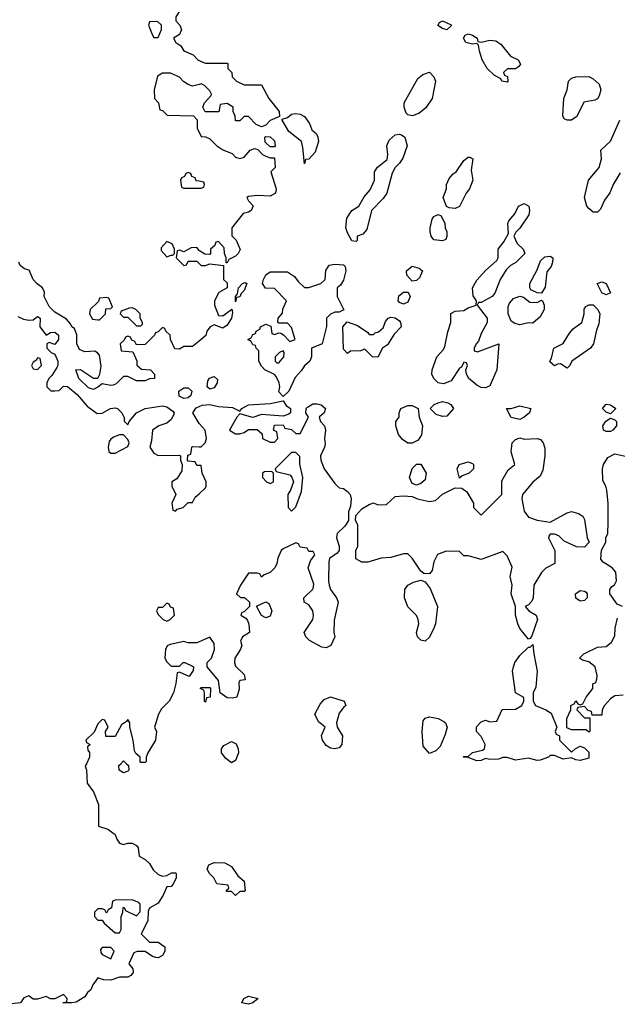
# Model space of a CAD drawing. Header units: inches. Extents: x 2701323 to 2964515, y 494916 to 722124.
# Tile 297 of 656: x 2769167 to 2771942, y 658883 to 663456. Entities that reach past the tile are written whole.
import ezdxf

# ---------------------------------------------------------------- set-up
doc = ezdxf.new("R2010")
doc.units = ezdxf.units.IN
doc.header["$MEASUREMENT"] = 0
for name, color, linetype in [('C7665', 7, 'Continuous'), ('C7666', 7, 'Continuous'), ('C7675', 7, 'Continuous'), ('C7676', 7, 'Continuous')]:
    doc.layers.add(name, color=color, linetype=linetype)

msp = doc.modelspace()

# ---------------------------------------------------------------- linework, layer by layer
at = {"layer": 'C7665', "color": 2, "elevation": 6}
for points in [[(2769477, 660000), (2769472, 659990), (2769478, 659970), (2769480.7, 659910), (2769510.7, 659870), (2769534, 659810), (2769534, 659710), (2769576, 659696), (2769610, 659672), (2769618, 659650), (2769631.1, 659631.1), (2769650, 659624.7), (2769670, 659631.3), (2769690, 659631.3), (2769710, 659621), (2769717.3, 659610), (2769722, 659570), (2769750, 659554.8), (2769770, 659537.3), (2769787.1, 659507.1), (2769810, 659484.9), (2769830, 659477.3), (2769850, 659481), (2769872.7, 659492.7), (2769890, 659494), (2769894, 659490), (2769894, 659470), (2769879.8, 659440.2), (2769870.6, 659429.4), (2769850, 659428.7), (2769833.4, 659390), (2769810, 659353.2), (2769772, 659330), (2769763.6, 659316.4), (2769762, 659270), (2769732, 659210), (2769770, 659171.3), (2769810, 659170.8), (2769841, 659150), (2769840.7, 659130), (2769830.3, 659109.7), (2769810, 659099.3), (2769800.2, 659100.2), (2769784.7, 659104.7), (2769750, 659128), (2769712.7, 659127.3), (2769698, 659122), (2769674, 659070), (2769692.7, 659047.3), (2769694, 659030), (2769683.6, 659016.4), (2769670, 659008.7), (2769630, 659009), (2769590, 658995.3), (2769556.4, 658996.4), (2769530, 659006), (2769506.4, 658973.6), (2769498, 658950), (2769482.8, 658937.2), (2769470, 658918), (2769430, 658893.2), (2769409.1, 658889.1), (2769368, 658890), (2769386, 658894), (2769388, 658910), (2769370, 658928), (2769330, 658908), (2769310, 658908.7), (2769290, 658919), (2769250, 658906), (2769230, 658906), (2769210, 658922), (2769187.1, 658912.9), (2769171, 658889), (2769130, 658885.2)], [(2769664, 660000), (2769672, 659992), (2769674, 659970), (2769670, 659966), (2769650, 659958), (2769628.7, 659970), (2769628.4, 659991.6), (2769636.5, 660000)]]:
    msp.add_lwpolyline(points, dxfattribs=at)
for points in [[(2769690, 659368), (2769610, 659366), (2769598, 659362), (2769594, 659330), (2769578, 659322), (2769570, 659306), (2769562, 659322), (2769550, 659326), (2769530, 659326), (2769514, 659310), (2769514, 659290), (2769530, 659274), (2769550, 659274), (2769559.6, 659259.6), (2769610, 659214), (2769630, 659214), (2769638, 659230), (2769638, 659290), (2769646, 659310), (2769647.3, 659332.7), (2769652.7, 659332.7), (2769658, 659318), (2769710, 659294), (2769727.3, 659312.7), (2769727.3, 659347.3), (2769716.4, 659356.4)], [(2769590, 659146), (2769550, 659146), (2769542, 659138), (2769543.6, 659123.6), (2769550, 659114), (2769590, 659094), (2769606, 659130)]]:
    msp.add_lwpolyline(points, close=True, dxfattribs=at)
at = {"layer": 'C7666', "color": 2, "elevation": 6}
for points in [[(2770000, 663586), (2769998, 663582), (2769952, 663550), (2769930, 663526), (2769892, 663470), (2769892, 663450), (2769910.9, 663430.9), (2769918, 663410), (2769910, 663388), (2769882, 663370), (2769892, 663350), (2769914.8, 663334.8), (2769930, 663312), (2769972.7, 663292.7), (2769994, 663270), (2770000, 663267)], [(2770000, 663155.5), (2769970, 663148), (2769950, 663155.3), (2769930, 663168), (2769910, 663188.7), (2769867.3, 663207.3), (2769830, 663208), (2769806.8, 663193.2), (2769792, 663130), (2769794, 663090), (2769812, 663070), (2769818, 663038), (2769830, 663034), (2769852.7, 663012.7), (2769974, 663010), (2769991.6, 662991.6), (2769992, 662950), (2770000, 662934)], [(2770000, 662705.4), (2769987.3, 662707.3), (2769982, 662722), (2769967.3, 662727.3), (2769962, 662742), (2769950, 662746), (2769938, 662742), (2769932.7, 662727.3), (2769918, 662722), (2769914, 662710), (2769918, 662678), (2769930, 662674), (2770000, 662674)], [(2770000, 662384.7), (2769990, 662398), (2769963.6, 662396.4), (2769930, 662378), (2769910, 662386), (2769898, 662382), (2769894, 662350), (2769930, 662314), (2769942, 662318), (2769950, 662334), (2769990, 662334), (2770000, 662324)], [(2770000, 661963.1), (2769970, 661938), (2769930, 661938), (2769910, 661926), (2769887.3, 661927.3), (2769868, 661970), (2769866, 661990), (2769846, 662010), (2769842, 662022), (2769830, 662026), (2769810, 662006), (2769798, 662002), (2769794, 661990), (2769750, 661948), (2769710, 661946), (2769702, 661962), (2769687.3, 661967.3), (2769682, 661982), (2769670, 661986), (2769658, 661982), (2769652.7, 661967.3), (2769634, 661950), (2769638, 661918), (2769692.7, 661912.7), (2769711.1, 661871.1), (2769712, 661852), (2769732.7, 661832.7), (2769774, 661830), (2769794, 661810), (2769794, 661790), (2769770, 661788), (2769750, 661778), (2769710, 661778), (2769670, 661798), (2769650, 661798), (2769615.5, 661764.5), (2769601.6, 661758.4), (2769590, 661756.3), (2769550, 661764.5), (2769530, 661749.2), (2769510, 661738), (2769486.6, 661746.6), (2769441.2, 661790), (2769428, 661830), (2769450, 661830.5), (2769510, 661790.4), (2769530, 661790.8), (2769539.6, 661810), (2769546, 661846), (2769538, 661898), (2769529.3, 661909.3), (2769516, 661916), (2769470, 661914), (2769444.8, 661924.8), (2769432.4, 661950), (2769432.3, 661992.3), (2769421.2, 662021.2), (2769409, 662030), (2769404, 662044), (2769385.2, 662065.2), (2769330, 662097), (2769303.5, 662123.5), (2769281.6, 662170), (2769282, 662190), (2769274, 662210), (2769248.5, 662228.5), (2769230, 662249.4), (2769212.1, 662292.1), (2769190, 662299.5), (2769170, 662314), (2769162.9, 662330)], [(2769158, 662078), (2769185.4, 662065.4), (2769210, 662061), (2769230, 662062), (2769250, 662078), (2769262, 662070), (2769261, 662030), (2769290, 661991.3), (2769310, 662002.8), (2769330, 662004.9), (2769347.3, 661990), (2769346.8, 661970), (2769330, 661948), (2769303.6, 661956.4), (2769294, 661950), (2769294, 661930), (2769314, 661910), (2769330, 661902), (2769344.7, 661870), (2769344.7, 661850), (2769339.8, 661840.2), (2769316.9, 661803.1), (2769302, 661790), (2769294, 661770), (2769294, 661750), (2769312.7, 661732.7), (2769330, 661732), (2769350, 661734), (2769370, 661754), (2769390, 661752), (2769434.4, 661714.4), (2769480.7, 661660.7), (2769527.5, 661627.5), (2769550, 661627.7), (2769589.7, 661650.3), (2769610, 661653.1), (2769621, 661650), (2769642, 661630), (2769652, 661608), (2769652, 661592), (2769670, 661574), (2769675.3, 661590), (2769709.4, 661630), (2769749.7, 661650.3), (2769830, 661662), (2769850, 661657.3), (2769878, 661638), (2769883.8, 661630), (2769881.6, 661618.4), (2769870, 661599.3), (2769850, 661582), (2769814, 661570), (2769784.7, 661550), (2769779.8, 661500.2), (2769771.3, 661470), (2769790, 661442), (2769810, 661431.3), (2769910, 661434), (2769914, 661430), (2769914, 661410), (2769922, 661390), (2769919.6, 661360.4), (2769896.9, 661323.1), (2769874, 661310), (2769874, 661290), (2769892, 661250), (2769874, 661210), (2769878, 661178), (2769890, 661174), (2769898, 661182), (2769926, 661190), (2769950, 661214), (2769970, 661214), (2769982, 661238), (2770000, 661254.5)], [(2770000.1, 661580.1), (2769971.8, 661630), (2769986.1, 661653.9), (2770000, 661660.1)], [(2770000, 661386), (2769990, 661386), (2769982, 661402), (2769950, 661406), (2769946, 661410), (2769947.3, 661432.7), (2769962, 661438), (2769966, 661470), (2769970, 661474), (2770000, 661472.5)], [(2770000, 660566.3), (2769990, 660562), (2769950, 660562), (2769930, 660568), (2769866.4, 660553.6), (2769851.6, 660548.4), (2769844.7, 660530), (2769842, 660490), (2769850, 660474), (2769870, 660454), (2769910, 660454), (2769926, 660470), (2769934, 660470), (2769970, 660454), (2769974, 660450), (2769972.7, 660432.7), (2769954, 660406), (2769910, 660426), (2769898, 660422), (2769892.7, 660372.7), (2769882, 660330), (2769862, 660290), (2769825.4, 660254.6), (2769811.3, 660230), (2769794, 660170), (2769802, 660150), (2769798, 660110), (2769762, 660050), (2769754, 660030), (2769754, 660010), (2769750, 660006), (2769730, 660006), (2769726, 660010), (2769726, 660030), (2769707.3, 660047.3), (2769700.4, 660060.4), (2769694, 660110), (2769678, 660170), (2769678, 660190), (2769670, 660206), (2769663.6, 660196.4), (2769639.6, 660180.4), (2769610, 660126), (2769567.3, 660127.3), (2769566, 660150), (2769578, 660170), (2769562, 660202), (2769550, 660206), (2769530, 660186), (2769512.7, 660147.3), (2769474, 660110), (2769478, 660098), (2769494, 660090), (2769482, 660078), (2769483.6, 660063.6), (2769492, 660052), (2769492, 660030), (2769477, 660000)], [(2769636.5, 660000), (2769650, 660014), (2769664, 660000)]]:
    msp.add_lwpolyline(points, dxfattribs=at)
for points in [[(2769807.3, 663447.3), (2769770, 663446), (2769764.7, 663430), (2769783.6, 663383.6), (2769790, 663374), (2769810, 663374), (2769826, 663410), (2769826, 663430)], [(2769850, 662426), (2769823.6, 662396.4), (2769823.6, 662383.6), (2769850, 662354), (2769870, 662362), (2769878, 662362), (2769886, 662370), (2769886, 662390), (2769874.6, 662414.6)], [(2769570, 662166), (2769538, 662162), (2769532.7, 662147.3), (2769494, 662110), (2769492, 662090), (2769505.4, 662065.4), (2769530, 662062), (2769538, 662062), (2769566, 662090), (2769567.3, 662112.7), (2769590, 662114), (2769598, 662122), (2769582, 662162)], [(2769690, 662118), (2769676.4, 662116.4), (2769638, 662102), (2769634, 662090), (2769650, 662074), (2769670, 662074), (2769710, 662034), (2769730, 662034), (2769738, 662042), (2769738, 662050), (2769726, 662070), (2769726, 662090), (2769706, 662110)], [(2769250, 661886), (2769244.7, 661875.3), (2769230, 661866), (2769222, 661850), (2769230, 661834), (2769250, 661832), (2769268, 661850), (2769262, 661882)], [(2769930, 661696.3), (2769908.1, 661708.1), (2769906, 661730), (2769930, 661746.4), (2769950, 661746.4), (2769966.4, 661730), (2769961.3, 661710), (2769950, 661699.7)], [(2769650, 661528), (2769630, 661528), (2769603.5, 661516.5), (2769590, 661508), (2769583.5, 661496.5), (2769578, 661470), (2769582, 661450), (2769590, 661442), (2769610, 661442), (2769670, 661474), (2769675.3, 661490), (2769670, 661506)], [(2769850, 660746), (2769830, 660726), (2769810, 660726), (2769802, 660710), (2769810, 660694), (2769834, 660670), (2769850, 660662), (2769866, 660670), (2769886, 660690), (2769882, 660722), (2769868, 660728), (2769862, 660742)]]:
    msp.add_lwpolyline(points, close=True, dxfattribs=at)
at = {"layer": 'C7675', "color": 2, "elevation": 6}
for points in [[(2770170, 659388), (2770150, 659406), (2770127.3, 659407.3), (2770127.3, 659412.7), (2770138, 659422), (2770135.3, 659435.3), (2770082, 659442), (2770068, 659470), (2770048, 659490), (2770038, 659510), (2770046, 659530), (2770070, 659542), (2770119.6, 659539.6), (2770150, 659522), (2770179.6, 659479.6), (2770210, 659454), (2770214, 659410), (2770210, 659406), (2770190, 659406)], [(2770230, 658882.7), (2770198, 658890), (2770208, 658910), (2770230, 658921), (2770274, 658910), (2770250, 658889)]]:
    msp.add_lwpolyline(points, close=True, dxfattribs=at)
at = {"layer": 'C7676', "color": 2, "elevation": 6}
for points in [[(2771150, 663409), (2771130, 663415.3), (2771109.3, 663429.3), (2771116.4, 663443.6), (2771130.9, 663450.9), (2771170, 663432), (2771171.6, 663428.4)], [(2771310, 663352), (2771350, 663361), (2771378, 663358), (2771402, 663342), (2771446.8, 663286.8), (2771482, 663270), (2771492, 663250), (2771483.6, 663236.4), (2771470, 663228), (2771432.7, 663227.3), (2771414, 663210), (2771418, 663198), (2771431.6, 663191.6), (2771434, 663170), (2771430, 663166), (2771406, 663170), (2771402, 663182), (2771370, 663198), (2771338, 663230), (2771315.3, 663270), (2771302, 663310), (2771298, 663338), (2771290, 663346), (2771270, 663342), (2771238, 663350), (2771228, 663370), (2771236.4, 663383.6), (2771250, 663391), (2771270, 663384.7), (2771292, 663370), (2771294, 663354)], [(2770990, 663009), (2770970, 663014), (2770962, 663022), (2770952.7, 663050), (2770952.7, 663070), (2771016.5, 663183.5), (2771038.6, 663201.4), (2771070, 663212), (2771090.9, 663190.9), (2771098, 663170), (2771082.8, 663090), (2771053.4, 663046.6), (2771019.9, 663020.1)], [(2771708.7, 662988.7), (2771695.3, 662995.3), (2771688.7, 663010), (2771694, 663090), (2771708.7, 663130), (2771715.3, 663170), (2771730, 663184.7), (2771748.9, 663191.1), (2771810, 663192), (2771830, 663182), (2771857.3, 663157.3), (2771866, 663130), (2771858, 663102), (2771850.8, 663089.2), (2771838, 663082), (2771787.1, 663072.9), (2771753.7, 663006.3), (2771730, 662988.7)], [(2770490, 662786), (2770482.7, 662862.7), (2770475.3, 662890), (2770417.2, 662937.2), (2770386, 662990), (2770386, 662994), (2770410, 663002), (2770430, 663018), (2770450, 663021), (2770470, 663018), (2770490, 663006), (2770513.2, 662973.2), (2770524, 662944), (2770546, 662926), (2770551.3, 662910), (2770554.8, 662890), (2770538.8, 662841.2), (2770510, 662808), (2770494, 662806)], [(2770330, 662866), (2770307.3, 662887.3), (2770306, 662910), (2770310, 662914), (2770330, 662912), (2770350, 662894), (2770354, 662870), (2770350, 662866)], [(2770730, 662426), (2770708.9, 662428.9), (2770690, 662466), (2770682, 662490), (2770685.6, 662534.4), (2770708.7, 662570), (2770742, 662590), (2770767, 662633), (2770794.8, 662665.2), (2770814, 662710), (2770815.3, 662750), (2770829.2, 662770.8), (2770874, 662806), (2770877.2, 662830), (2770872.7, 662870), (2770882.9, 662897.1), (2770910, 662920.7), (2770930, 662924), (2770940.7, 662920.7), (2770956, 662910), (2770966.8, 662870), (2770946.4, 662813.6), (2770931.1, 662788.9), (2770911.1, 662768.9), (2770896.9, 662743.1), (2770871.3, 662650), (2770854.4, 662625.6), (2770801, 662570), (2770778.5, 662481.5), (2770759.8, 662460.2), (2770734, 662450), (2770734, 662430)], [(2771190, 662579), (2771162, 662582), (2771149.1, 662589.1), (2771134, 662630), (2771149, 662670), (2771149.2, 662690), (2771161.2, 662718.8), (2771179.5, 662740.5), (2771194, 662750), (2771230, 662802), (2771250, 662818), (2771256.9, 662816.9), (2771271.3, 662810), (2771262.8, 662757.2), (2771270.7, 662710), (2771256.3, 662670), (2771240.7, 662650), (2771210, 662588.7)], [(2771292.7, 661912.7), (2771392, 661950), (2771382, 661830), (2771350, 661755.3), (2771330, 661745.6), (2771310, 661747.6), (2771290, 661758.4), (2771252.7, 661790), (2771241.2, 661810), (2771238, 661830), (2771246, 661850), (2771242, 661862), (2771230, 661866), (2771218, 661842), (2771210, 661838), (2771170, 661779), (2771135.3, 661764.7), (2771110, 661768.7), (2771090, 661788.7), (2771081.2, 661810), (2771082.7, 661830), (2771104, 661890), (2771135.5, 661924.5), (2771142, 661938), (2771154.5, 662005.5), (2771168.7, 662050), (2771168.4, 662091.6), (2771190, 662102), (2771230, 662106), (2771250, 662118), (2771286, 662130), (2771288, 662150), (2771272.7, 662172.7), (2771269.2, 662210), (2771290, 662246), (2771330, 662291), (2771383.1, 662336.9), (2771388.7, 662350), (2771389, 662390), (2771415.5, 662424.5), (2771436.4, 662463.6), (2771434, 662510), (2771438, 662522), (2771465.6, 662554.4), (2771484, 662590), (2771510, 662602.8), (2771530.7, 662590), (2771534, 662570), (2771530.8, 662550), (2771490, 662488), (2771471.1, 662468.9), (2771462, 662450), (2771476.9, 662416.9), (2771504.7, 662390), (2771512, 662370), (2771471.1, 662328.9), (2771446, 662314), (2771426, 662294), (2771398.8, 662250), (2771374, 662186), (2771361, 662170), (2771310, 662142), (2771298, 662142), (2771292, 662130), (2771338, 662070), (2771338, 662050), (2771310, 661998), (2771297.3, 661962.7), (2771286.8, 661950), (2771278, 661930), (2771278, 661918)], [(2771130, 662428.7), (2771090, 662434), (2771077.2, 662450), (2771072.7, 662470), (2771072.7, 662490), (2771082, 662530), (2771090, 662542), (2771110, 662551.3), (2771124.7, 662544.7), (2771141, 662510), (2771142.8, 662490), (2771150.8, 662470), (2771150.9, 662449.1), (2771145.4, 662434.6)], [(2770390, 661706), (2770370, 661728), (2770375.1, 661750), (2770372.7, 661770), (2770358, 661798), (2770350, 661808.7), (2770306, 661830), (2770290, 661846), (2770278, 661870), (2770278, 661918), (2770266, 661930), (2770262, 661942), (2770250, 661946), (2770242, 661962), (2770226, 661970), (2770242, 661978), (2770250, 661994), (2770262, 661998), (2770266, 662010), (2770282, 662018), (2770286, 662030), (2770310, 662042), (2770332.7, 662032.7), (2770338, 661998), (2770350, 661994), (2770370, 662002), (2770379.6, 661999.6), (2770392.7, 661992.7), (2770422, 661962), (2770446, 661970), (2770430, 662026), (2770410, 662046), (2770370, 662046), (2770366, 662050), (2770368, 662070), (2770387.3, 662092.7), (2770388.4, 662111.6), (2770406, 662150), (2770350, 662208), (2770309, 662209), (2770295.3, 662230), (2770299, 662250), (2770310, 662271), (2770330, 662284.7), (2770410, 662284.7), (2770443.6, 662263.6), (2770459.6, 662239.6), (2770490, 662212), (2770510, 662212), (2770566, 662230), (2770586, 662250), (2770588.4, 662291.6), (2770604, 662316), (2770630, 662321), (2770670, 662318), (2770678, 662310), (2770681, 662290), (2770670, 662246), (2770656.9, 662223.1), (2770642, 662210), (2770642, 662170), (2770671.6, 662108.4), (2770650, 662098), (2770630, 662098), (2770610, 662088), (2770592, 662070), (2770591.6, 662031.6), (2770572, 661950), (2770522, 661930), (2770522, 661890), (2770514, 661870), (2770490, 661848.7), (2770474.9, 661825.1), (2770445.8, 661794.2), (2770416.3, 661730)], [(2771590, 662186), (2771570, 662188), (2771541.2, 662201.2), (2771535.3, 662210), (2771535.3, 662230), (2771570, 662294), (2771584.7, 662335.3), (2771605.6, 662354.4), (2771630, 662358), (2771642, 662350), (2771641, 662330), (2771634.8, 662310), (2771614.8, 662285.2), (2771606.8, 662213.2)], [(2770990, 662242), (2770965.2, 662270), (2770964, 662290), (2770989.4, 662310.6), (2771022, 662302), (2771038, 662290), (2771023.5, 662256.5), (2771010, 662244)], [(2770170, 662146), (2770169, 662171), (2770178, 662182), (2770184, 662210), (2770202, 662230), (2770214.8, 662234.8), (2770222, 662230), (2770210, 662198), (2770196, 662184), (2770190, 662168), (2770174, 662166)], [(2771890, 662178), (2771870, 662188), (2771848, 662230), (2771870, 662238), (2771891, 662231), (2771910, 662188)], [(2770950, 662134), (2770930, 662142), (2770924, 662150), (2770927, 662173), (2770950, 662191), (2770971, 662191), (2770981, 662170), (2770970, 662144)], [(2771570, 662142), (2771590, 662154), (2771594, 662150), (2771602, 662130), (2771602, 662110), (2771583.6, 662076.4), (2771550, 662046), (2771530, 662048), (2771490, 662039), (2771465.6, 662045.6), (2771450, 662055.3), (2771435.1, 662090), (2771436, 662124), (2771440.9, 662139.1), (2771459.3, 662160.7), (2771490, 662171.3), (2771506.8, 662166.8), (2771535.3, 662144.7)], [(2771710, 661838), (2771678, 661858), (2771663.6, 661856.4), (2771650, 661848), (2771630, 661866), (2771628, 661870), (2771636.4, 661883.6), (2771648, 661930), (2771690, 661952), (2771719.3, 662000.7), (2771738, 662022), (2771778, 662050), (2771788.7, 662090), (2771788.9, 662111.1), (2771796.4, 662123.6), (2771810, 662132), (2771830, 662131.3), (2771851.3, 662110), (2771861, 662090), (2771856.9, 662043.1), (2771845.4, 662014.6), (2771831.3, 661950), (2771818, 661930), (2771731.3, 661870), (2771722, 661850)], [(2770830, 661888.7), (2770806, 661890), (2770770, 661926), (2770750, 661918), (2770703.6, 661916.4), (2770690, 661906), (2770670, 661926), (2770668, 662030), (2770687.3, 662052.7), (2770735.3, 662035.3), (2770783.6, 662003.6), (2770790, 661994), (2770810, 661994), (2770818, 662002), (2770833.6, 662006.4), (2770854.6, 662025.4), (2770865.6, 662054.4), (2770878, 662070), (2770890, 662074.8), (2770910, 662071), (2770930, 662058), (2770936, 662050), (2770938, 662030), (2770905.4, 661994.6), (2770874.4, 661945.6), (2770852, 661930)], [(2770390, 661918), (2770374, 661910), (2770354, 661890), (2770354, 661870), (2770362, 661862), (2770370, 661862), (2770394, 661890), (2770395.3, 661910)], [(2770050, 661739.3), (2770037.2, 661750), (2770040.9, 661779.1), (2770049.3, 661790.7), (2770070, 661798.8), (2770085.4, 661785.4), (2770084, 661770), (2770070, 661746.6)], [(2771130, 661613.6), (2771101.5, 661621.5), (2771072.7, 661650), (2771091.5, 661668.5), (2771110, 661676.4), (2771130, 661682.4), (2771155.8, 661675.8), (2771168.4, 661668.4), (2771182, 661650), (2771150, 661615.1)], [(2770990, 661489.2), (2770970, 661489.3), (2770945.4, 661505.4), (2770926, 661530), (2770913.2, 661570), (2770914, 661590), (2770929, 661610), (2770929, 661630), (2770937.2, 661650), (2770970, 661663.8), (2770990, 661663.8), (2771018, 661650), (2771021.6, 661610), (2771038, 661570), (2771032.5, 661527.5), (2771016.7, 661503.3)], [(2771490, 661599.3), (2771450, 661608.7), (2771428, 661650), (2771450, 661650.5), (2771490, 661662.4), (2771541, 661650), (2771534.8, 661630), (2771510, 661609.2)], [(2771910, 661626), (2771890, 661633.2), (2771873.2, 661650), (2771890, 661670.4), (2771910, 661666.8), (2771934.8, 661650)], [(2771890, 661544), (2771878, 661550), (2771875.3, 661570), (2771889.3, 661590.7), (2771910, 661604.7), (2771930, 661598), (2771938, 661590), (2771938, 661570), (2771922, 661550), (2771910, 661544)], [(2771510, 661507.3), (2771570, 661511.3), (2771585.4, 661505.4), (2771598, 661490), (2771605.4, 661465.4), (2771606, 661430), (2771596.9, 661363.1), (2771583.6, 661336.4), (2771550, 661308), (2771502, 661250), (2771498, 661230), (2771510, 661174), (2771530, 661144.7), (2771570, 661131.3), (2771630, 661122), (2771710, 661166), (2771730, 661171), (2771762, 661162), (2771782, 661150), (2771790, 661134), (2771802, 661050), (2771812, 661030), (2771790, 661006), (2771752.7, 661007.3), (2771694.6, 661034.6), (2771670, 661058), (2771650, 661066), (2771630, 661066), (2771623.6, 661056.4), (2771622, 661050), (2771652, 660990), (2771652, 660930), (2771610, 660908.7), (2771590, 660889), (2771554.8, 660830), (2771551.3, 660770), (2771545.4, 660754.6), (2771530, 660738), (2771514, 660730), (2771532, 660710), (2771564.7, 660690), (2771570.8, 660670.8), (2771545.4, 660594.6), (2771538, 660582), (2771530, 660578), (2771490, 660629), (2771480.9, 660650), (2771469.2, 660690.8), (2771469, 660730), (2771449.4, 660789.4), (2771453.2, 660830), (2771445.2, 660870), (2771453.2, 660913.2), (2771430, 660966), (2771410, 660986), (2771310, 660949), (2771250, 660966), (2771230, 660966), (2771210, 660986), (2771147.3, 660987.3), (2771107.5, 660972.5), (2771090, 660938), (2771082, 660898), (2771070, 660882), (2771044, 660884), (2771030, 660895.3), (2770990, 660955.3), (2770970, 660975.3), (2770950, 660975.3), (2770890, 660958), (2770845.4, 660954.6), (2770783.6, 660936.4), (2770756.4, 660936.4), (2770728.4, 660951.6), (2770728, 660990), (2770738, 661010), (2770738, 661110), (2770726, 661130), (2770727.3, 661152.7), (2770756.4, 661183.6), (2770790, 661204.7), (2770810, 661211.3), (2770830, 661202), (2770870, 661204.7), (2770910, 661242), (2770950, 661244.7), (2770990, 661241), (2771014, 661230), (2771070, 661218), (2771097.2, 661222.8), (2771130, 661252), (2771190, 661282), (2771219.6, 661279.6), (2771243.6, 661263.6), (2771274, 661210), (2771274, 661190), (2771310, 661154), (2771406, 661250), (2771405.6, 661314.4), (2771435.3, 661364.7), (2771466, 661390), (2771449.3, 661449.3), (2771453.2, 661490), (2771470, 661506.8), (2771490, 661514)], [(2770450, 661446), (2770430, 661446), (2770354, 661370), (2770358, 661358), (2770422, 661342), (2770431.6, 661331.6), (2770438, 661310), (2770424.7, 661270), (2770412, 661250), (2770414, 661190), (2770430, 661174), (2770450, 661194), (2770475.5, 661264.5), (2770482, 661330), (2770468.4, 661391.6), (2770467.3, 661427.3)], [(2770338, 661358), (2770303.6, 661356.4), (2770294, 661350), (2770294, 661330), (2770314, 661310), (2770330, 661302), (2770346, 661310), (2770346, 661350)], [(2771010, 661294), (2770990, 661302), (2770977.2, 661330), (2770989.3, 661370.7), (2771010, 661392), (2771030, 661392), (2771054.8, 661350), (2771050, 661318), (2771030, 661301.2)], [(2771210, 661326), (2771198, 661370), (2771208, 661390), (2771250, 661402), (2771270, 661394), (2771274, 661390), (2771274, 661370), (2771254, 661350), (2771222, 661338)], [(2771050, 660568.7), (2771030, 660574), (2771014, 660590), (2771009.2, 660610), (2771020.9, 660650), (2771018, 660670), (2771010, 660688.7), (2770969.1, 660729.1), (2770954, 660770), (2770955.3, 660810), (2770968.7, 660830), (2770996.5, 660843.5), (2771030, 660852), (2771050, 660844.7), (2771073.4, 660813.4), (2771107.3, 660730), (2771097.3, 660650), (2771090.5, 660629.5), (2771070, 660588)], [(2771770, 660755.3), (2771750, 660768.7), (2771748, 660790), (2771770, 660804.7), (2771790, 660802), (2771796.9, 660796.9), (2771802, 660790), (2771802, 660770), (2771790, 660758)], [(2770310, 660678), (2770290, 660688), (2770267.3, 660732.7), (2770310, 660752), (2770323.6, 660743.6), (2770338, 660710), (2770330, 660686)], [(2771730, 660054), (2771746, 660070), (2771770, 660082), (2771790, 660074), (2771810, 660054), (2771810, 660026), (2771770, 660015.3), (2771750, 660018), (2771730, 660028), (2771690, 660022), (2771650, 660038), (2771630, 660038), (2771622, 660030), (2771584, 660016), (2771570, 660015.1), (2771530, 660026), (2771470, 660017.2), (2771430, 660029.2), (2771410, 660029.2), (2771390, 660021.2), (2771350, 660019), (2771330, 660024), (2771310, 660015.3), (2771290, 660014), (2771250, 660029), (2771226, 660030), (2771230, 660034), (2771250, 660034), (2771270, 660052), (2771316.4, 660063.6), (2771326, 660070), (2771328, 660090), (2771310, 660126), (2771288, 660150), (2771288.4, 660171.6), (2771310, 660194), (2771330, 660202), (2771350, 660194), (2771382, 660198), (2771407.3, 660252.7), (2771470, 660254), (2771498, 660270), (2771508, 660290), (2771507.3, 660307.3), (2771468.7, 660328.7), (2771456, 660430), (2771459.3, 660450), (2771466, 660470), (2771490, 660502.8), (2771530, 660542), (2771538, 660542), (2771550, 660554), (2771554, 660510), (2771570.7, 660429.3), (2771563.6, 660356.4), (2771552, 660330), (2771552, 660290), (2771562, 660270), (2771610.8, 660250.8), (2771634.8, 660234.8), (2771662, 660170), (2771654, 660150), (2771658, 660138), (2771674, 660130), (2771674, 660110)], [(2770030, 660286), (2770026, 660290), (2770026, 660330), (2770022, 660342), (2770006, 660350), (2770010, 660354), (2770050, 660354), (2770054, 660350), (2770052, 660310), (2770034, 660306)], [(2770630, 660069), (2770610, 660072.7), (2770590, 660085.2), (2770573.2, 660110), (2770569, 660131), (2770586, 660170), (2770555.3, 660195.3), (2770538, 660230), (2770562.7, 660277.3), (2770580.9, 660299.1), (2770610, 660311), (2770674, 660290), (2770682, 660270), (2770670, 660262), (2770650, 660235.3), (2770638, 660190), (2770642, 660170), (2770666, 660130), (2770662.8, 660090), (2770650, 660074)], [(2771070, 660048), (2771041.2, 660081.2), (2771036, 660150), (2771041.2, 660198.8), (2771050, 660212), (2771070, 660218), (2771110, 660210.8), (2771136.3, 660196.3), (2771144.7, 660190), (2771152, 660170), (2771143.5, 660136.5), (2771119.1, 660080.9), (2771099.8, 660060.2)], [(2770150, 660004), (2770124.4, 660024.4), (2770104, 660050), (2770104, 660070), (2770115.1, 660084.9), (2770150, 660102.8), (2770173, 660093), (2770182, 660070), (2770183, 660050), (2770170, 660015.3)]]:
    msp.add_lwpolyline(points, close=True, dxfattribs=at)
for points in [[(2770000, 663267), (2770010, 663262), (2770030, 663254), (2770130, 663254), (2770134, 663250), (2770134, 663230), (2770152, 663210), (2770154, 663190), (2770174, 663170), (2770210, 663154), (2770290, 663154), (2770324.7, 663090), (2770372, 663030), (2770374, 663006), (2770330, 662988), (2770310, 662966), (2770290, 662958), (2770266, 662970), (2770230, 663006), (2770210, 663006), (2770190, 662986), (2770170, 662986), (2770167.3, 663007.3), (2770158, 663030), (2770158, 663050), (2770130, 663066), (2770098, 663062), (2770091.6, 663028.4), (2770028.4, 663028.4), (2770018, 663050), (2770026, 663070), (2770056.4, 663103.6), (2770058, 663110), (2770050, 663126), (2770026, 663150), (2770010, 663158), (2770000, 663155.5)], [(2771955.2, 662744.8), (2771922.8, 662690), (2771907.5, 662652.5), (2771882.5, 662617.5), (2771863.5, 662576.5), (2771850, 662562), (2771830, 662562), (2771810, 662579), (2771801.2, 662590), (2771789, 662630), (2771809, 662710), (2771857.2, 662770), (2771868.7, 662810), (2771866, 662850), (2771910, 662892), (2771953.2, 662990)], [(2770000, 662934), (2770010, 662914), (2770030, 662912), (2770050, 662902), (2770082, 662870), (2770111.1, 662851.1), (2770154, 662834), (2770170, 662818), (2770190, 662811.3), (2770210, 662818), (2770238, 662850), (2770258, 662858), (2770272.7, 662852.7), (2770294, 662830), (2770310, 662822), (2770330, 662814), (2770350, 662814), (2770354, 662770), (2770334, 662750), (2770358, 662670), (2770354.8, 662650), (2770330, 662636), (2770270, 662639), (2770230, 662635.3), (2770222, 662630), (2770230, 662614), (2770251, 662591), (2770242, 662570), (2770230, 662562), (2770204.7, 662555.3), (2770152, 662490), (2770152.7, 662452.7), (2770172.7, 662432.7), (2770191.1, 662388.9), (2770182, 662370), (2770170, 662358), (2770138, 662342), (2770130, 662326), (2770126, 662326), (2770126, 662350), (2770118, 662370), (2770116.4, 662396.4), (2770090, 662426), (2770078, 662422), (2770072.7, 662407.3), (2770054, 662390), (2770054, 662370), (2770050, 662366), (2770027.3, 662367.3), (2770002, 662382), (2770000, 662384.7)], [(2770000, 662674), (2770010, 662674), (2770022, 662678), (2770026, 662690), (2770022, 662702), (2770000, 662705.4)], [(2770000, 662324), (2770010, 662314), (2770030, 662314), (2770050, 662322), (2770114, 662314), (2770114, 662250), (2770130, 662234), (2770131.3, 662210), (2770091.6, 662188.4), (2770072, 662150), (2770072, 662130), (2770090, 662082), (2770110, 662081), (2770152, 662112), (2770155.3, 662095.3), (2770150.7, 662070), (2770130, 662037.2), (2770110, 662024), (2770070, 662039), (2770052, 662030), (2770036, 662010), (2770031, 661989), (2770000, 661963.1)], [(2770000, 661660.1), (2770013.8, 661666.2), (2770050, 661669.1), (2770090, 661659.5), (2770154.9, 661654.9), (2770190, 661638), (2770199, 661650), (2770230, 661667.3), (2770330, 661673.4), (2770390, 661686), (2770404.4, 661664.4), (2770424.7, 661650), (2770424.7, 661630), (2770416.3, 661623.7), (2770390, 661615.1), (2770290, 661622), (2770250, 661608), (2770190, 661625.2), (2770174.8, 661610), (2770142, 661550), (2770170, 661532), (2770190, 661532), (2770210, 661538), (2770230, 661552), (2770270, 661552), (2770292.7, 661532.7), (2770294, 661510), (2770330, 661494), (2770350, 661494), (2770366, 661510), (2770362, 661542), (2770346, 661550), (2770350, 661572), (2770390, 661574), (2770398, 661558), (2770430, 661552), (2770450, 661534), (2770470, 661534), (2770509, 661610), (2770496, 661630), (2770498, 661650), (2770503.8, 661656.2), (2770527.9, 661672.1), (2770547.8, 661672.2), (2770566.7, 661666.7), (2770587.3, 661650), (2770580.7, 661630), (2770557.3, 661610), (2770564, 661590), (2770582, 661570), (2770587.7, 661550), (2770582.8, 661510), (2770585.4, 661485.4), (2770582.8, 661470), (2770564, 661430), (2770564.9, 661410), (2770580.7, 661370), (2770630, 661302), (2770650, 661282), (2770670, 661278), (2770690, 661264.7), (2770701, 661250), (2770706, 661230), (2770703.6, 661196.4), (2770694, 661170), (2770694, 661130), (2770676.9, 661103.1), (2770642, 661070), (2770639.6, 661060.4), (2770638, 661050), (2770651.1, 661011.1), (2770651.3, 660990), (2770642, 660978), (2770606.4, 660953.6), (2770602, 660938), (2770601, 660850), (2770604.7, 660830), (2770611, 660810), (2770638, 660770), (2770646, 660750), (2770627.7, 660667.7), (2770626, 660610), (2770631.1, 660588.9), (2770611.3, 660550), (2770590, 660539), (2770570, 660542), (2770512.9, 660572.9), (2770495.3, 660590), (2770488.9, 660608.9), (2770529, 660670), (2770532.1, 660687.9), (2770529, 660710), (2770510, 660738), (2770488, 660750), (2770486, 660770), (2770529, 660811), (2770530, 660814), (2770533.6, 660833.6), (2770506, 660910), (2770518, 660942), (2770538, 660970), (2770530, 660986), (2770510, 660986), (2770502, 661002), (2770470, 661006), (2770462, 661022), (2770450, 661026), (2770390, 660998), (2770382, 660990), (2770365.4, 660954.6), (2770362, 660930), (2770352, 660910), (2770330, 660888), (2770302, 660878), (2770290, 660866), (2770282, 660882), (2770270, 660886), (2770230, 660886), (2770192, 660830), (2770174, 660790), (2770192.7, 660772.7), (2770211.6, 660771.6), (2770234, 660750), (2770234, 660730), (2770210, 660706), (2770198, 660702), (2770194, 660690), (2770216.9, 660676.9), (2770225.4, 660665.4), (2770231.6, 660648.4), (2770234, 660610), (2770202, 660590), (2770192, 660570), (2770198, 660550), (2770191.6, 660528.4), (2770166, 660490), (2770164.7, 660470), (2770170, 660454), (2770210, 660414), (2770214, 660390), (2770190, 660386), (2770184.7, 660375.3), (2770186.4, 660346.4), (2770176, 660310), (2770155.9, 660304.1), (2770130, 660306.6), (2770098, 660330), (2770090, 660386), (2770038, 660450), (2770038, 660470), (2770058, 660490), (2770072.3, 660530), (2770070, 660558), (2770050, 660588), (2770000, 660566.3)], [(2770000, 661472.5), (2770010, 661472), (2770028, 661490), (2770035.3, 661510), (2770029, 661550), (2770000.1, 661580.1)], [(2771966, 660730), (2771940.9, 660740.9), (2771908, 660790), (2771908, 660810), (2771916.4, 660823.6), (2771928.4, 660831.6), (2771938, 660850), (2771935.3, 660890), (2771918, 660910), (2771876.4, 660936.4), (2771866, 660950), (2771868.4, 660991.6), (2771888, 661030), (2771888, 661050), (2771898, 661070), (2771899, 661121), (2771899, 661210), (2771893.2, 661270), (2771889, 661290), (2771875.5, 661315.5), (2771872.7, 661370), (2771877.2, 661390), (2771897.5, 661422.5), (2771930, 661438.8), (2771986.8, 661426.8)], [(2770000, 661254.5), (2770030, 661282), (2770033.2, 661290), (2770032.7, 661310), (2770015.3, 661350), (2770010, 661386), (2770000, 661386)], [(2771970, 660319), (2771930, 660315.3), (2771910, 660302), (2771882, 660270), (2771872, 660250), (2771870, 660226), (2771826, 660226), (2771822, 660242), (2771807.3, 660247.3), (2771790, 660266), (2771758, 660262), (2771754, 660250), (2771790, 660214), (2771814, 660214), (2771814, 660150), (2771810, 660146), (2771798, 660158), (2771730, 660158), (2771707.3, 660167.3), (2771708, 660210), (2771726, 660250), (2771726, 660270), (2771742, 660278), (2771750, 660292), (2771758, 660278), (2771770, 660274), (2771782, 660278), (2771798, 660310), (2771828, 660350), (2771828.4, 660371.6), (2771842, 660378), (2771847.3, 660392.7), (2771848, 660410), (2771839, 660450), (2771810, 660474), (2771780.4, 660480.4), (2771766, 660490), (2771786, 660510), (2771850, 660541), (2771890, 660544.7), (2771914.6, 660565.4), (2771930, 660594), (2771932.7, 660630), (2771943.2, 660676.8)]]:
    msp.add_lwpolyline(points, dxfattribs=at)

doc.saveas('drawing.dxf')
